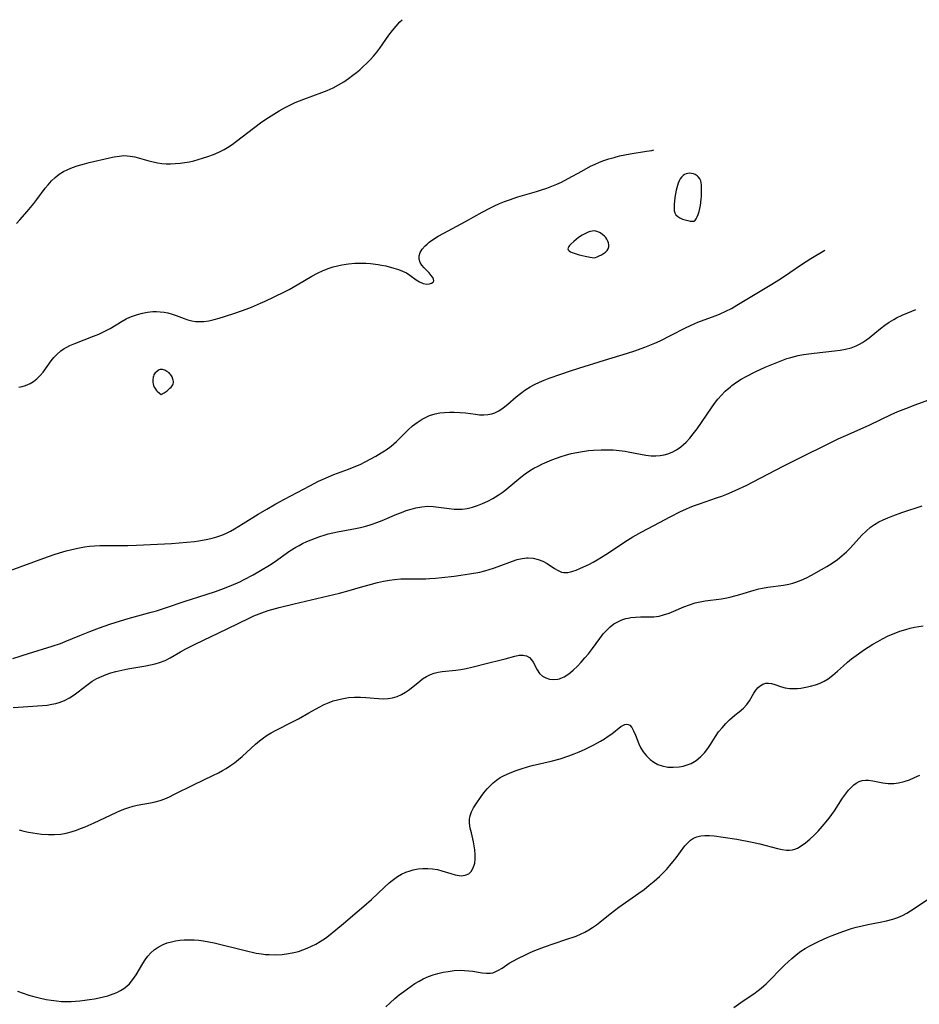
# Model space of a CAD drawing. Header units: inches. Extents: x 1073367 to 1082519, y 1569854 to 1574957.
# Tile 563 of 565: x 1080926 to 1081196, y 1574017 to 1574313. Entities that reach past the tile are written whole.
import ezdxf

# ---------------------------------------------------------------- set-up
doc = ezdxf.new("R2010")
doc.units = ezdxf.units.IN
doc.header["$MEASUREMENT"] = 0
doc.layers.add('CGG_CurvaNivelLidar_v1', color=7, linetype='Continuous', lineweight=30, true_color=0x008008)

msp = doc.modelspace()

# ---------------------------------------------------------------- linework, layer by layer
at = {"layer": 'CGG_CurvaNivelLidar_v1'}
for points in [[(1080925.0461, 1574251.3943, 84.5), (1080926.0989, 1574252.5428, 84.5), (1080928.2983, 1574255.0669, 84.5), (1080930.2276, 1574257.4045, 84.5), (1080931.1595, 1574258.5886, 84.5), (1080933.7197, 1574262.0071, 84.5), (1080934.5766, 1574263.0767, 84.5), (1080935.6113, 1574264.2176, 84.5), (1080936.7254, 1574265.267, 84.5), (1080937.922, 1574266.2047, 84.5), (1080939.202, 1574267.0208, 84.5), (1080940.5205, 1574267.6901, 84.5), (1080941.8986, 1574268.2604, 84.5), (1080943.3205, 1574268.7566, 84.5), (1080945.4801, 1574269.3951, 84.5), (1080946.9037, 1574269.7647, 84.5), (1080952.9547, 1574271.1586, 84.5), (1080954.4285, 1574271.4635, 84.5), (1080955.8891, 1574271.6944, 84.5), (1080957.3406, 1574271.8059, 84.5), (1080958.3107, 1574271.7902, 84.5), (1080959.2328, 1574271.6992, 84.5), (1080960.6303, 1574271.4327, 84.5), (1080962.0197, 1574271.0617, 84.5), (1080964.8173, 1574270.2262, 84.5), (1080966.0847, 1574269.9003, 84.5), (1080967.3689, 1574269.6385, 84.5), (1080968.6674, 1574269.4617, 84.5), (1080969.9931, 1574269.3842, 84.5), (1080971.3295, 1574269.3896, 84.5), (1080972.6749, 1574269.4529, 84.5), (1080974.1881, 1574269.575, 84.5), (1080975.5807, 1574269.75, 84.5), (1080976.9709, 1574269.9895, 84.5), (1080978.3531, 1574270.2954, 84.5), (1080979.6176, 1574270.6367, 84.5), (1080980.874, 1574271.0206, 84.5), (1080982.5483, 1574271.5809, 84.5), (1080984.203, 1574272.1981, 84.5), (1080985.8253, 1574272.8873, 84.5), (1080987.4003, 1574273.6696, 84.5), (1080988.417, 1574274.2565, 84.5), (1080989.7862, 1574275.1572, 84.5), (1080991.1198, 1574276.129, 84.5), (1080996.2164, 1574280.0962, 84.5), (1080998.7472, 1574281.9439, 84.5), (1081000.7733, 1574283.3138, 84.5), (1081002.3315, 1574284.3166, 84.5), (1081003.914, 1574285.278, 84.5), (1081005.5279, 1574286.1822, 84.5), (1081007.1252, 1574286.9893, 84.5), (1081008.7545, 1574287.7319, 84.5), (1081011.3152, 1574288.7678, 84.5), (1081016.7575, 1574290.7746, 84.5), (1081018.3516, 1574291.4092, 84.5), (1081020.1863, 1574292.2279, 84.5), (1081021.7931, 1574293.0674, 84.5), (1081023.3453, 1574293.9994, 84.5), (1081024.7384, 1574294.9398, 84.5), (1081026.0908, 1574295.9365, 84.5), (1081027.1287, 1574296.7524, 84.5), (1081028.1389, 1574297.599, 84.5), (1081029.205, 1574298.5636, 84.5), (1081030.2347, 1574299.5621, 84.5), (1081031.232, 1574300.5856, 84.5), (1081032.2799, 1574301.721, 84.5), (1081033.2779, 1574302.8854, 84.5), (1081034.2089, 1574304.0887, 84.5), (1081036.8912, 1574308.0089, 84.5), (1081037.9369, 1574309.3951, 84.5), (1081039.0476, 1574310.7438, 84.5), (1081040.1664, 1574311.9768, 84.5), (1081040.8375, 1574312.6477, 84.5)], [(1080925.7322, 1574202.2226, 84), (1080926.7952, 1574202.4291, 84), (1080927.8206, 1574202.7327, 84), (1080929.2045, 1574203.3464, 84), (1080930.2232, 1574203.9812, 84), (1080931.1638, 1574204.7354, 84), (1080932.1376, 1574205.7217, 84), (1080933.0349, 1574206.8067, 84), (1080935.4944, 1574210.1595, 84), (1080936.2899, 1574211.1471, 84), (1080937.1477, 1574212.0727, 84), (1080938.4309, 1574213.1779, 84), (1080939.4021, 1574213.8374, 84), (1080940.225, 1574214.3122, 84), (1080941.0799, 1574214.7462, 84), (1080942.565, 1574215.4009, 84), (1080948.2258, 1574217.5424, 84), (1080949.75, 1574218.1671, 84), (1080951.2453, 1574218.8406, 84), (1080953.2155, 1574219.8656, 84), (1080956.8222, 1574222.0622, 84), (1080958.0365, 1574222.7463, 84), (1080959.1064, 1574223.2682, 84), (1080959.8646, 1574223.5855, 84), (1080961.3558, 1574224.104, 84), (1080962.8814, 1574224.5077, 84), (1080964.4287, 1574224.7947, 84), (1080965.9861, 1574224.9554, 84), (1080967.1188, 1574224.9848, 84), (1080968.2455, 1574224.9369, 84), (1080969.382, 1574224.8058, 84), (1080970.5003, 1574224.5914, 84), (1080971.7822, 1574224.2391, 84), (1080973.0335, 1574223.8092, 84), (1080975.4017, 1574222.8856, 84), (1080976.5521, 1574222.4814, 84), (1080977.6853, 1574222.1842, 84), (1080978.8457, 1574222.0011, 84), (1080980.0732, 1574221.9462, 84), (1080981.3195, 1574222.0141, 84), (1080982.8561, 1574222.2337, 84), (1080984.4085, 1574222.5697, 84), (1080985.9735, 1574222.9915, 84), (1080987.549, 1574223.4741, 84), (1080990.9103, 1574224.6009, 84), (1080994.0606, 1574225.735, 84), (1080995.631, 1574226.3368, 84), (1080998.3069, 1574227.4466, 84), (1080999.7093, 1574228.084, 84), (1081002.4866, 1574229.42, 84), (1081005.5499, 1574230.9413, 84), (1081006.9053, 1574231.6481, 84), (1081009.3114, 1574232.9856, 84), (1081013.7705, 1574235.6271, 84), (1081015.4185, 1574236.5145, 84), (1081017.1581, 1574237.3375, 84), (1081018.9432, 1574238.036, 84), (1081020.2033, 1574238.4302, 84), (1081021.4836, 1574238.7553, 84), (1081022.7799, 1574239.0166, 84), (1081024.731, 1574239.2965, 84), (1081026.6773, 1574239.461, 84), (1081028.6246, 1574239.5101, 84), (1081030.006, 1574239.4689, 84), (1081031.3773, 1574239.3733, 84), (1081033.71, 1574239.1061, 84), (1081034.6728, 1574238.9501, 84), (1081035.9413, 1574238.6857, 84), (1081038.3772, 1574238.0317, 84), (1081039.7275, 1574237.6089, 84), (1081040.9944, 1574237.1354, 84), (1081042.1478, 1574236.5717, 84), (1081043.1663, 1574235.9001, 84), (1081045.0329, 1574234.493, 84), (1081046.0845, 1574233.8677, 84), (1081047.1502, 1574233.4307, 84), (1081048.2481, 1574233.2242, 84), (1081049.0712, 1574233.2644, 84), (1081049.7182, 1574233.4569, 84), (1081050.1774, 1574233.7781, 84), (1081050.385, 1574234.214, 84), (1081050.3141, 1574234.6983, 84), (1081050.0349, 1574235.248, 84), (1081049.6, 1574235.8439, 84), (1081048.9512, 1574236.5821, 84), (1081047.4653, 1574238.0937, 84), (1081046.7845, 1574238.8813, 84), (1081046.2738, 1574239.7385, 84), (1081046.0181, 1574240.688, 84), (1081046.0283, 1574241.6952, 84), (1081046.3114, 1574242.7066, 84), (1081046.9116, 1574243.7329, 84), (1081047.7676, 1574244.7084, 84), (1081048.3704, 1574245.2625, 84), (1081049.0324, 1574245.8006, 84), (1081050.3265, 1574246.721, 84), (1081051.7351, 1574247.6063, 84), (1081053.401, 1574248.5674, 84), (1081059.9382, 1574252.0574, 84), (1081064.9333, 1574254.874, 84), (1081067.3853, 1574256.1538, 84), (1081068.594, 1574256.7354, 84), (1081070.0667, 1574257.3899, 84), (1081071.5586, 1574257.9968, 84), (1081073.0675, 1574258.5576, 84), (1081075.6319, 1574259.409, 84), (1081081.1984, 1574261.0484, 84), (1081082.7616, 1574261.5359, 84), (1081084.3083, 1574262.0593, 84), (1081085.8344, 1574262.6225, 84), (1081087.3352, 1574263.2309, 84), (1081088.6711, 1574263.8325, 84), (1081090.7343, 1574264.9005, 84), (1081094.7835, 1574267.1934, 84), (1081097.4646, 1574268.6173, 84), (1081098.8352, 1574269.2655, 84), (1081100.1187, 1574269.8099, 84), (1081101.4212, 1574270.3059, 84), (1081102.9698, 1574270.8308, 84), (1081104.5345, 1574271.2982, 84), (1081106.1104, 1574271.7099, 84), (1081107.6935, 1574272.0645, 84), (1081109.3481, 1574272.3699, 84), (1081114.2269, 1574273.1174, 84), (1081115.8021, 1574273.3946, 84), (1081116.4474, 1574273.5413, 84)], [(1080923.179, 1574147.153, 83.5), (1080933.2736, 1574150.8852, 83.5), (1080936.3929, 1574151.9891, 83.5), (1080937.962, 1574152.4936, 83.5), (1080940.0251, 1574153.077, 83.5), (1080942.5772, 1574153.6903, 83.5), (1080944.0375, 1574153.9924, 83.5), (1080945.5007, 1574154.2538, 83.5), (1080946.9663, 1574154.4668, 83.5), (1080948.5302, 1574154.6274, 83.5), (1080950.087, 1574154.708, 83.5), (1080951.9316, 1574154.7444, 83.5), (1080958.5143, 1574154.7288, 83.5), (1080961.1291, 1574154.7973, 83.5), (1080971.6615, 1574155.316, 83.5), (1080976.1791, 1574155.6611, 83.5), (1080978.4756, 1574155.9029, 83.5), (1080979.8183, 1574156.0934, 83.5), (1080982.5166, 1574156.5968, 83.5), (1080983.8663, 1574156.9188, 83.5), (1080985.1964, 1574157.3009, 83.5), (1080986.6819, 1574157.8236, 83.5), (1080988.132, 1574158.4402, 83.5), (1080989.334, 1574159.0352, 83.5), (1080990.5146, 1574159.6826, 83.5), (1080993.1733, 1574161.2922, 83.5), (1080997.6508, 1574164.1261, 83.5), (1081000.2117, 1574165.6436, 83.5), (1081002.9331, 1574167.1891, 83.5), (1081005.5511, 1574168.6273, 83.5), (1081013.1233, 1574172.6685, 83.5), (1081015.748, 1574173.9842, 83.5), (1081017.127, 1574174.634, 83.5), (1081018.771, 1574175.3563, 83.5), (1081020.3437, 1574175.9842, 83.5), (1081024.7514, 1574177.6004, 83.5), (1081026.51, 1574178.3062, 83.5), (1081028.2347, 1574179.0807, 83.5), (1081029.7859, 1574179.8568, 83.5), (1081032.9424, 1574181.5652, 83.5), (1081034.5405, 1574182.4937, 83.5), (1081036.0869, 1574183.4823, 83.5), (1081037.5563, 1574184.5615, 83.5), (1081039.1295, 1574185.9428, 83.5), (1081042.6929, 1574189.4512, 83.5), (1081044.013, 1574190.6105, 83.5), (1081045.3932, 1574191.6761, 83.5), (1081046.8358, 1574192.6226, 83.5), (1081048.067, 1574193.2844, 83.5), (1081049.1265, 1574193.7374, 83.5), (1081050.7419, 1574194.2308, 83.5), (1081052.1566, 1574194.5103, 83.5), (1081053.5993, 1574194.6845, 83.5), (1081055.0588, 1574194.7694, 83.5), (1081056.5246, 1574194.7763, 83.5), (1081058.3123, 1574194.6876, 83.5), (1081059.9155, 1574194.5194, 83.5), (1081062.8693, 1574194.1067, 83.5), (1081064.1319, 1574193.9813, 83.5), (1081065.3704, 1574193.9381, 83.5), (1081066.577, 1574194.0093, 83.5), (1081067.7524, 1574194.2328, 83.5), (1081068.7194, 1574194.5636, 83.5), (1081069.8824, 1574195.135, 83.5), (1081071.2468, 1574196.0443, 83.5), (1081072.5678, 1574197.1075, 83.5), (1081075.1309, 1574199.31, 83.5), (1081076.4158, 1574200.35, 83.5), (1081077.7522, 1574201.3399, 83.5), (1081079.2681, 1574202.3167, 83.5), (1081080.6482, 1574203.0619, 83.5), (1081082.0809, 1574203.7303, 83.5), (1081083.5527, 1574204.3432, 83.5), (1081085.0528, 1574204.9192, 83.5), (1081088.4822, 1574206.154, 83.5), (1081091.1605, 1574207.0669, 83.5), (1081093.8863, 1574207.9548, 83.5), (1081101.6624, 1574210.3362, 83.5), (1081108.5071, 1574212.4932, 83.5), (1081110.7556, 1574213.2254, 83.5), (1081113.7326, 1574214.2779, 83.5), (1081115.2448, 1574214.8644, 83.5), (1081116.7407, 1574215.4876, 83.5), (1081118.3639, 1574216.2192, 83.5), (1081121.6534, 1574217.8376, 83.5), (1081125.9759, 1574220.0553, 83.5), (1081128.7627, 1574221.38, 83.5), (1081129.6948, 1574221.78, 83.5), (1081131.5077, 1574222.4889, 83.5), (1081135.1534, 1574223.8268, 83.5), (1081136.3713, 1574224.3076, 83.5), (1081138.0815, 1574225.0609, 83.5), (1081139.7568, 1574225.9217, 83.5), (1081141.3991, 1574226.8604, 83.5), (1081151.4143, 1574232.8935, 83.5), (1081154.5257, 1574234.8412, 83.5), (1081157.2781, 1574236.6794, 83.5), (1081160.7959, 1574239.0897, 83.5), (1081163.541, 1574240.8737, 83.5), (1081167.7477, 1574243.4189, 83.5)], [(1080923.9946, 1574120.7442, 83), (1080928.6615, 1574122.2395, 83), (1080935.7939, 1574124.4133, 83), (1080938.2518, 1574125.2657, 83), (1080939.7284, 1574125.843, 83), (1080944.099, 1574127.706, 83), (1080947.083, 1574128.9023, 83), (1080950.0441, 1574129.984, 83), (1080953.1088, 1574131.0357, 83), (1080956.3358, 1574132.0892, 83), (1080958.5799, 1574132.7681, 83), (1080965.5169, 1574134.6456, 83), (1080967.1271, 1574135.1011, 83), (1080969.812, 1574135.9329, 83), (1080975.7405, 1574137.9331, 83), (1080982.0588, 1574139.9464, 83), (1080984.7781, 1574140.8474, 83), (1080987.2592, 1574141.7334, 83), (1080989.5484, 1574142.6428, 83), (1080992.1085, 1574143.7935, 83), (1080993.4738, 1574144.4661, 83), (1080996.1623, 1574145.8928, 83), (1080998.3498, 1574147.1418, 83), (1081001.0726, 1574148.8309, 83), (1081002.4015, 1574149.7193, 83), (1081007.1891, 1574153.0822, 83), (1081008.917, 1574154.1611, 83), (1081009.9416, 1574154.7323, 83), (1081010.9853, 1574155.2678, 83), (1081012.2648, 1574155.8698, 83), (1081013.5641, 1574156.4288, 83), (1081016.1389, 1574157.4038, 83), (1081017.411, 1574157.8186, 83), (1081018.6971, 1574158.1847, 83), (1081020.0786, 1574158.5142, 83), (1081021.4727, 1574158.7963, 83), (1081026.8989, 1574159.7595, 83), (1081028.3205, 1574160.0664, 83), (1081029.9741, 1574160.495, 83), (1081031.6065, 1574160.9995, 83), (1081033.2283, 1574161.5809, 83), (1081034.8307, 1574162.2157, 83), (1081039.2476, 1574164.0838, 83), (1081040.6739, 1574164.6591, 83), (1081042.1036, 1574165.1909, 83), (1081043.5388, 1574165.6596, 83), (1081044.9822, 1574166.0422, 83), (1081046.7373, 1574166.3566, 83), (1081048.4988, 1574166.4852, 83), (1081050.1497, 1574166.4261, 83), (1081051.7971, 1574166.2453, 83), (1081054.9513, 1574165.7906, 83), (1081056.5212, 1574165.6236, 83), (1081058.0849, 1574165.5755, 83), (1081058.9022, 1574165.6193, 83), (1081060.4369, 1574165.8405, 83), (1081061.962, 1574166.2117, 83), (1081063.4759, 1574166.7025, 83), (1081064.9763, 1574167.2898, 83), (1081066.5737, 1574168.0149, 83), (1081068.1381, 1574168.8361, 83), (1081069.7098, 1574169.7943, 83), (1081071.225, 1574170.8545, 83), (1081072.3091, 1574171.6991, 83), (1081076.5493, 1574175.272, 83), (1081077.8207, 1574176.2517, 83), (1081079.1409, 1574177.1546, 83), (1081080.3861, 1574177.89, 83), (1081081.671, 1574178.5635, 83), (1081082.984, 1574179.1964, 83), (1081084.3946, 1574179.8375, 83), (1081085.8272, 1574180.4425, 83), (1081087.2181, 1574180.9756, 83), (1081088.6297, 1574181.4604, 83), (1081089.8953, 1574181.8453, 83), (1081091.5987, 1574182.2871, 83), (1081093.3223, 1574182.6563, 83), (1081095.0606, 1574182.9587, 83), (1081096.8093, 1574183.1947, 83), (1081098.316, 1574183.3417, 83), (1081100.6512, 1574183.461, 83), (1081102.4589, 1574183.4668, 83), (1081104.2581, 1574183.4004, 83), (1081106.0421, 1574183.2592, 83), (1081107.8033, 1574183.0358, 83), (1081108.7079, 1574182.8831, 83), (1081112.4409, 1574182.1206, 83), (1081114.0704, 1574181.8284, 83), (1081115.6887, 1574181.64, 83), (1081117.0435, 1574181.6029, 83), (1081118.3798, 1574181.7015, 83), (1081119.5267, 1574181.9129, 83), (1081120.6468, 1574182.2367, 83), (1081121.9932, 1574182.7841, 83), (1081123.284, 1574183.4764, 83), (1081124.5103, 1574184.3023, 83), (1081125.3674, 1574184.9939, 83), (1081126.1809, 1574185.751, 83), (1081127.2714, 1574186.9386, 83), (1081128.2965, 1574188.2176, 83), (1081129.4312, 1574189.7689, 83), (1081133.7262, 1574196.0658, 83), (1081134.6653, 1574197.3529, 83), (1081135.6881, 1574198.6403, 83), (1081136.7665, 1574199.8722, 83), (1081137.9041, 1574201.0395, 83), (1081139.4303, 1574202.3949, 83), (1081139.8726, 1574202.7436, 83), (1081141.262, 1574203.7337, 83), (1081142.7133, 1574204.6432, 83), (1081144.2107, 1574205.492, 83), (1081147.1019, 1574206.969, 83), (1081149.8578, 1574208.233, 83), (1081153.8924, 1574209.9064, 83), (1081156.4126, 1574210.8337, 83), (1081157.5647, 1574211.1987, 83), (1081158.7286, 1574211.5182, 83), (1081159.7673, 1574211.7579, 83), (1081161.3721, 1574212.0616, 83), (1081162.9902, 1574212.3079, 83), (1081164.6155, 1574212.5144, 83), (1081170.6426, 1574213.1757, 83), (1081172.3568, 1574213.4083, 83), (1081174.0323, 1574213.7077, 83), (1081175.6538, 1574214.1107, 83), (1081177.2024, 1574214.6608, 83), (1081178.1916, 1574215.137, 83), (1081179.0924, 1574215.6713, 83), (1081179.9612, 1574216.2689, 83), (1081181.0527, 1574217.1097, 83), (1081184.4687, 1574219.8939, 83), (1081185.7621, 1574220.8554, 83), (1081187.0993, 1574221.768, 83), (1081188.4848, 1574222.6145, 83), (1081189.3309, 1574223.0774, 83), (1081190.9918, 1574223.8867, 83), (1081192.6976, 1574224.6252, 83), (1081195.1407, 1574225.5829, 83)], [(1080924.1129, 1574106.0373, 82.5), (1080927.0713, 1574106.2499, 82.5), (1080931.366, 1574106.5069, 82.5), (1080932.8406, 1574106.6177, 82.5), (1080934.2936, 1574106.7693, 82.5), (1080935.719, 1574106.9884, 82.5), (1080936.8402, 1574107.2326, 82.5), (1080937.9335, 1574107.5503, 82.5), (1080939.4812, 1574108.1639, 82.5), (1080940.9576, 1574108.931, 82.5), (1080942.3609, 1574109.8278, 82.5), (1080943.6375, 1574110.7833, 82.5), (1080946.153, 1574112.7747, 82.5), (1080946.9559, 1574113.3544, 82.5), (1080947.7835, 1574113.9027, 82.5), (1080949.2079, 1574114.7225, 82.5), (1080950.5675, 1574115.3648, 82.5), (1080951.9767, 1574115.9201, 82.5), (1080953.4126, 1574116.3999, 82.5), (1080954.8773, 1574116.8204, 82.5), (1080956.7005, 1574117.2667, 82.5), (1080958.5435, 1574117.6469, 82.5), (1080963.8729, 1574118.5495, 82.5), (1080965.2787, 1574118.8304, 82.5), (1080966.6628, 1574119.1675, 82.5), (1080968.0173, 1574119.5722, 82.5), (1080969.6752, 1574120.197, 82.5), (1080971.2591, 1574120.949, 82.5), (1080974.3312, 1574122.7513, 82.5), (1080975.9488, 1574123.6433, 82.5), (1080978.698, 1574125.0367, 82.5), (1080988.3719, 1574129.6434, 82.5), (1080995.1106, 1574133.002, 82.5), (1080996.3636, 1574133.5662, 82.5), (1080998.7033, 1574134.4954, 82.5), (1081000.6206, 1574135.141, 82.5), (1081003.8975, 1574136.0747, 82.5), (1081008.488, 1574137.2212, 82.5), (1081022.0135, 1574140.3963, 82.5), (1081024.9971, 1574141.1887, 82.5), (1081028.3518, 1574142.141, 82.5), (1081031.6742, 1574143.1267, 82.5), (1081033.4727, 1574143.5998, 82.5), (1081035.2872, 1574144.0046, 82.5), (1081037.1164, 1574144.329, 82.5), (1081038.5884, 1574144.5196, 82.5), (1081040.429, 1574144.6634, 82.5), (1081042.3064, 1574144.7167, 82.5), (1081047.9647, 1574144.7193, 82.5), (1081049.0711, 1574144.7581, 82.5), (1081050.9189, 1574144.8788, 82.5), (1081052.766, 1574145.0537, 82.5), (1081056.4568, 1574145.4914, 82.5), (1081058.5343, 1574145.7626, 82.5), (1081061.0958, 1574146.1543, 82.5), (1081064.1876, 1574146.726, 82.5), (1081065.7081, 1574147.0825, 82.5), (1081067.0253, 1574147.4523, 82.5), (1081068.3217, 1574147.8704, 82.5), (1081069.7289, 1574148.3766, 82.5), (1081073.9734, 1574149.9922, 82.5), (1081075.4514, 1574150.4705, 82.5), (1081076.9113, 1574150.8214, 82.5), (1081078.3536, 1574150.9878, 82.5), (1081078.7362, 1574150.9927, 82.5), (1081080.2259, 1574150.8478, 82.5), (1081081.6756, 1574150.4834, 82.5), (1081083.064, 1574149.9458, 82.5), (1081084.3658, 1574149.2706, 82.5), (1081086.6047, 1574147.7932, 82.5), (1081087.6746, 1574147.146, 82.5), (1081088.7674, 1574146.6951, 82.5), (1081089.4275, 1574146.567, 82.5), (1081090.5909, 1574146.5956, 82.5), (1081091.8081, 1574146.8657, 82.5), (1081093.0767, 1574147.3039, 82.5), (1081094.3971, 1574147.8472, 82.5), (1081096.9326, 1574148.9986, 82.5), (1081098.2216, 1574149.6605, 82.5), (1081099.4712, 1574150.371, 82.5), (1081102.0341, 1574151.9546, 82.5), (1081104.6493, 1574153.6868, 82.5), (1081107.7032, 1574155.8016, 82.5), (1081110.1019, 1574157.3051, 82.5), (1081112.8451, 1574158.8347, 82.5), (1081116.4225, 1574160.6597, 82.5), (1081118.1649, 1574161.5717, 82.5), (1081121.3347, 1574163.3059, 82.5), (1081124.4662, 1574164.9082, 82.5), (1081126.0607, 1574165.6493, 82.5), (1081127.3686, 1574166.2111, 82.5), (1081128.6916, 1574166.7345, 82.5), (1081130.1636, 1574167.2655, 82.5), (1081135.2957, 1574168.9786, 82.5), (1081136.8113, 1574169.5264, 82.5), (1081138.3151, 1574170.1096, 82.5), (1081140.8911, 1574171.2092, 82.5), (1081144.3746, 1574172.8307, 82.5), (1081146.0991, 1574173.6843, 82.5), (1081155.5089, 1574178.6329, 82.5), (1081160.7198, 1574181.2599, 82.5), (1081168.5487, 1574185.1474, 82.5), (1081171.8225, 1574186.7148, 82.5), (1081174.0733, 1574187.7486, 82.5), (1081178.4106, 1574189.6216, 82.5), (1081181.314, 1574190.9224, 82.5), (1081187.7496, 1574194.062, 82.5), (1081189.7022, 1574194.9299, 82.5), (1081192.0749, 1574195.8967, 82.5), (1081194.8731, 1574196.9536, 82.5), (1081199.7847, 1574198.7281, 82.5)], [(1080925.904, 1574069.2419, 82), (1080927.2787, 1574068.8925, 82), (1080928.6627, 1574068.5831, 82), (1080929.9709, 1574068.3391, 82), (1080931.2846, 1574068.1422, 82), (1080932.6016, 1574067.9937, 82), (1080934.6338, 1574067.8672, 82), (1080936.5002, 1574067.8768, 82), (1080938.3519, 1574068.0352, 82), (1080939.9526, 1574068.3157, 82), (1080941.5363, 1574068.7124, 82), (1080943.103, 1574069.2052, 82), (1080944.3229, 1574069.6492, 82), (1080945.7055, 1574070.2027, 82), (1080948.4437, 1574071.4135, 82), (1080954.9856, 1574074.5196, 82), (1080956.3186, 1574075.0957, 82), (1080957.5694, 1574075.5871, 82), (1080958.8329, 1574076.0182, 82), (1080960.0681, 1574076.366, 82), (1080961.3143, 1574076.6565, 82), (1080965.2836, 1574077.3952, 82), (1080966.7469, 1574077.7245, 82), (1080968.193, 1574078.1377, 82), (1080969.5982, 1574078.6415, 82), (1080970.9844, 1574079.2233, 82), (1080972.3582, 1574079.8615, 82), (1080978.4342, 1574082.9274, 82), (1080984.0477, 1574085.5758, 82), (1080985.7256, 1574086.4221, 82), (1080986.9101, 1574087.07, 82), (1080988.0682, 1574087.7591, 82), (1080989.3169, 1574088.5796, 82), (1080990.5258, 1574089.4555, 82), (1080991.6939, 1574090.3835, 82), (1080992.8206, 1574091.3572, 82), (1080996.8638, 1574095.0346, 82), (1080998.0104, 1574095.992, 82), (1080999.1961, 1574096.8919, 82), (1081000.3733, 1574097.6823, 82), (1081001.5885, 1574098.4161, 82), (1081002.8314, 1574099.1069, 82), (1081008.1503, 1574101.8133, 82), (1081009.7091, 1574102.6467, 82), (1081012.8517, 1574104.4604, 82), (1081015.915, 1574106.1254, 82), (1081017.4331, 1574106.8884, 82), (1081018.9797, 1574107.5696, 82), (1081020.2034, 1574108.0107, 82), (1081021.4517, 1574108.3769, 82), (1081022.7189, 1574108.6707, 82), (1081023.7187, 1574108.8508, 82), (1081024.7242, 1574108.9905, 82), (1081026.5582, 1574109.1463, 82), (1081028.3875, 1574109.1665, 82), (1081029.9911, 1574109.0695, 82), (1081033.8147, 1574108.7109, 82), (1081035.2404, 1574108.6561, 82), (1081036.6359, 1574108.7087, 82), (1081037.991, 1574108.9147, 82), (1081039.3352, 1574109.3248, 82), (1081040.6258, 1574109.9108, 82), (1081041.862, 1574110.6379, 82), (1081043.0424, 1574111.4724, 82), (1081046.1367, 1574113.967, 82), (1081046.985, 1574114.6032, 82), (1081048.161, 1574115.3503, 82), (1081049.4096, 1574115.955, 82), (1081050.5129, 1574116.3313, 82), (1081051.6616, 1574116.607, 82), (1081052.8456, 1574116.8065, 82), (1081056.9721, 1574117.2478, 82), (1081058.5013, 1574117.4532, 82), (1081060.1397, 1574117.7577, 82), (1081061.7783, 1574118.1304, 82), (1081066.8766, 1574119.4251, 82), (1081070.1808, 1574120.2252, 82), (1081071.8465, 1574120.6516, 82), (1081074.692, 1574121.47, 82), (1081075.9964, 1574121.7239, 82), (1081077.1583, 1574121.7514, 82), (1081077.6326, 1574121.682, 82), (1081078.1748, 1574121.5225, 82), (1081079.0602, 1574121.0182, 82), (1081079.7028, 1574120.3826, 82), (1081080.2402, 1574119.6173, 82), (1081081.4337, 1574117.3313, 82), (1081082.1366, 1574116.263, 82), (1081082.9824, 1574115.4537, 82), (1081083.9858, 1574114.8982, 82), (1081085.1255, 1574114.5663, 82), (1081086.3508, 1574114.4556, 82), (1081087.6157, 1574114.5774, 82), (1081088.1119, 1574114.6932, 82), (1081088.4707, 1574114.8025, 82), (1081089.521, 1574115.2492, 82), (1081090.8836, 1574116.123, 82), (1081092.1944, 1574117.2295, 82), (1081093.4784, 1574118.4904, 82), (1081094.5965, 1574119.6759, 82), (1081095.7019, 1574120.9157, 82), (1081096.7839, 1574122.1996, 82), (1081097.9845, 1574123.7228, 82), (1081100.2362, 1574126.7905, 82), (1081101.2775, 1574128.1274, 82), (1081102.3813, 1574129.3688, 82), (1081103.3799, 1574130.304, 82), (1081104.4479, 1574131.1252, 82), (1081105.5845, 1574131.8152, 82), (1081106.8072, 1574132.3654, 82), (1081108.0845, 1574132.7712, 82), (1081108.7074, 1574132.916, 82), (1081109.5112, 1574133.0543, 82), (1081110.9703, 1574133.192, 82), (1081112.4465, 1574133.234, 82), (1081115.1361, 1574133.2421, 82), (1081116.4767, 1574133.3061, 82), (1081118.0672, 1574133.5158, 82), (1081119.364, 1574133.8256, 82), (1081121.0155, 1574134.382, 82), (1081122.4892, 1574134.9765, 82), (1081125.449, 1574136.2455, 82), (1081127.1409, 1574136.9025, 82), (1081128.8722, 1574137.4495, 82), (1081130.3663, 1574137.7937, 82), (1081131.888, 1574138.0566, 82), (1081136.7718, 1574138.7253, 82), (1081138.3299, 1574138.9886, 82), (1081139.6667, 1574139.2696, 82), (1081142.3108, 1574139.9622, 82), (1081146.5635, 1574141.2577, 82), (1081147.986, 1574141.6396, 82), (1081149.0868, 1574141.8865, 82), (1081150.6638, 1574142.1615, 82), (1081155.4184, 1574142.8081, 82), (1081156.983, 1574143.098, 82), (1081158.2243, 1574143.4064, 82), (1081159.083, 1574143.6708, 82), (1081160.7259, 1574144.2956, 82), (1081162.2555, 1574145.0054, 82), (1081163.7608, 1574145.7887, 82), (1081166.8149, 1574147.4778, 82), (1081168.3592, 1574148.3775, 82), (1081169.988, 1574149.4113, 82), (1081171.5619, 1574150.5253, 82), (1081172.9389, 1574151.6224, 82), (1081174.2543, 1574152.7883, 82), (1081175.5055, 1574154.0156, 82), (1081178.9094, 1574157.757, 82), (1081180.179, 1574159.0283, 82), (1081181.5382, 1574160.1851, 82), (1081182.7431, 1574161.024, 82), (1081184.0177, 1574161.7716, 82), (1081185.3479, 1574162.4444, 82), (1081186.7226, 1574163.0551, 82), (1081188.2084, 1574163.6431, 82), (1081190.8667, 1574164.5819, 82), (1081197.0393, 1574166.6321, 82)], [(1080925.4089, 1574020.8387, 81.5), (1080927.0615, 1574020.1871, 81.5), (1080928.7704, 1574019.6259, 81.5), (1080930.2927, 1574019.1889, 81.5), (1080931.8392, 1574018.7975, 81.5), (1080933.9382, 1574018.3525, 81.5), (1080935.4851, 1574018.0923, 81.5), (1080937.0424, 1574017.8943, 81.5), (1080938.6078, 1574017.7705, 81.5), (1080940.0256, 1574017.7313, 81.5), (1080941.4457, 1574017.7531, 81.5), (1080944.0951, 1574017.9258, 81.5), (1080945.5729, 1574018.0845, 81.5), (1080947.0415, 1574018.2835, 81.5), (1080948.4962, 1574018.5234, 81.5), (1080949.8464, 1574018.789, 81.5), (1080951.1745, 1574019.0957, 81.5), (1080952.4742, 1574019.4474, 81.5), (1080954.08, 1574019.9748, 81.5), (1080955.2298, 1574020.4438, 81.5), (1080956.3233, 1574020.9917, 81.5), (1080957.3476, 1574021.6351, 81.5), (1080958.1865, 1574022.2959, 81.5), (1080958.9595, 1574023.0373, 81.5), (1080960.031, 1574024.3206, 81.5), (1080960.9713, 1574025.7019, 81.5), (1080963.0254, 1574029.1487, 81.5), (1080963.7432, 1574030.264, 81.5), (1080964.5169, 1574031.3236, 81.5), (1080965.3676, 1574032.3022, 81.5), (1080966.4221, 1574033.2648, 81.5), (1080967.586, 1574034.0882, 81.5), (1080969.1267, 1574034.8897, 81.5), (1080970.3211, 1574035.3375, 81.5), (1080971.5652, 1574035.6852, 81.5), (1080972.8103, 1574035.9389, 81.5), (1080974.0837, 1574036.1191, 81.5), (1080975.3785, 1574036.2318, 81.5), (1080976.8682, 1574036.2809, 81.5), (1080978.3709, 1574036.2429, 81.5), (1080979.7906, 1574036.1243, 81.5), (1080981.2131, 1574035.934, 81.5), (1080982.7983, 1574035.6513, 81.5), (1080984.3834, 1574035.3143, 81.5), (1080993.707, 1574033.0292, 81.5), (1080997.0537, 1574032.2887, 81.5), (1080998.6872, 1574032.009, 81.5), (1080999.8216, 1574031.8754, 81.5), (1081000.9589, 1574031.7943, 81.5), (1081002.8812, 1574031.7705, 81.5), (1081004.7975, 1574031.8763, 81.5), (1081006.6981, 1574032.1061, 81.5), (1081008.3456, 1574032.4172, 81.5), (1081009.7036, 1574032.7716, 81.5), (1081011.0553, 1574033.2201, 81.5), (1081012.3814, 1574033.7451, 81.5), (1081013.6927, 1574034.3393, 81.5), (1081014.9762, 1574034.9923, 81.5), (1081016.2279, 1574035.7019, 81.5), (1081017.8732, 1574036.7693, 81.5), (1081019.2479, 1574037.817, 81.5), (1081023.2164, 1574041.1839, 81.5), (1081027.4018, 1574044.6274, 81.5), (1081029.3826, 1574046.3189, 81.5), (1081031.6203, 1574048.3641, 81.5), (1081035.5487, 1574052.0666, 81.5), (1081036.9679, 1574053.3361, 81.5), (1081037.8426, 1574054.0692, 81.5), (1081038.6555, 1574054.6943, 81.5), (1081039.4954, 1574055.2672, 81.5), (1081040.7064, 1574055.9525, 81.5), (1081041.9726, 1574056.5238, 81.5), (1081043.2813, 1574056.9877, 81.5), (1081044.2079, 1574057.2467, 81.5), (1081045.6613, 1574057.5402, 81.5), (1081047.1306, 1574057.7014, 81.5), (1081048.6022, 1574057.7224, 81.5), (1081050.0327, 1574057.6006, 81.5), (1081051.4388, 1574057.3586, 81.5), (1081052.8058, 1574057.0201, 81.5), (1081055.5285, 1574056.1447, 81.5), (1081056.8078, 1574055.7668, 81.5), (1081058.0315, 1574055.5341, 81.5), (1081058.5573, 1574055.4992, 81.5), (1081059.7979, 1574055.6309, 81.5), (1081060.8682, 1574056.0953, 81.5), (1081061.5902, 1574056.7614, 81.5), (1081062.1413, 1574057.6371, 81.5), (1081062.5223, 1574058.6757, 81.5), (1081062.6525, 1574059.2623, 81.5), (1081062.8042, 1574060.5206, 81.5), (1081062.8253, 1574061.8617, 81.5), (1081062.7218, 1574063.253, 81.5), (1081062.542, 1574064.4471, 81.5), (1081062.2996, 1574065.646, 81.5), (1081061.6458, 1574068.3441, 81.5), (1081061.321, 1574069.8169, 81.5), (1081061.1207, 1574071.2499, 81.5), (1081061.1287, 1574072.6327, 81.5), (1081061.1813, 1574073.0112, 81.5), (1081061.2835, 1574073.485, 81.5), (1081061.7121, 1574074.6958, 81.5), (1081062.3221, 1574075.8794, 81.5), (1081063.0558, 1574077.054, 81.5), (1081064.6161, 1574079.3049, 81.5), (1081065.4064, 1574080.3709, 81.5), (1081066.4431, 1574081.6377, 81.5), (1081067.5746, 1574082.8333, 81.5), (1081068.2457, 1574083.4489, 81.5), (1081069.2252, 1574084.2311, 81.5), (1081070.3279, 1574084.9611, 81.5), (1081071.4982, 1574085.6098, 81.5), (1081073.1125, 1574086.3604, 81.5), (1081074.7949, 1574087.0227, 81.5), (1081076.6188, 1574087.6457, 81.5), (1081078.4837, 1574088.2012, 81.5), (1081079.9, 1574088.5754, 81.5), (1081085.5734, 1574089.9181, 81.5), (1081088.3362, 1574090.6605, 81.5), (1081090.9474, 1574091.5234, 81.5), (1081092.5161, 1574092.1122, 81.5), (1081094.0617, 1574092.7409, 81.5), (1081095.5791, 1574093.408, 81.5), (1081097.0612, 1574094.1134, 81.5), (1081098.4267, 1574094.8205, 81.5), (1081100.4123, 1574095.9378, 81.5), (1081101.6189, 1574096.6614, 81.5), (1081102.7626, 1574097.3954, 81.5), (1081103.8226, 1574098.145, 81.5), (1081106.5264, 1574100.2897, 81.5), (1081107.1272, 1574100.6643, 81.5), (1081107.7077, 1574100.918, 81.5), (1081108.2258, 1574101.0215, 81.5), (1081108.7716, 1574100.9743, 81.5), (1081109.2481, 1574100.7532, 81.5), (1081109.8399, 1574100.0751, 81.5), (1081110.3861, 1574099.0353, 81.5), (1081110.9236, 1574097.7529, 81.5), (1081111.9224, 1574095.1707, 81.5), (1081112.4494, 1574094.0186, 81.5), (1081113.2397, 1574092.6968, 81.5), (1081114.2036, 1574091.4727, 81.5), (1081115.3308, 1574090.3911, 81.5), (1081116.4543, 1574089.5922, 81.5), (1081117.6779, 1574088.9511, 81.5), (1081118.9805, 1574088.4811, 81.5), (1081120.5987, 1574088.1623, 81.5), (1081122.2623, 1574088.0796, 81.5), (1081124.0071, 1574088.2204, 81.5), (1081125.2448, 1574088.4501, 81.5), (1081126.4528, 1574088.7925, 81.5), (1081127.6144, 1574089.2618, 81.5), (1081129.1186, 1574090.139, 81.5), (1081130.4873, 1574091.2487, 81.5), (1081131.614, 1574092.4395, 81.5), (1081132.6273, 1574093.7535, 81.5), (1081133.4103, 1574094.9295, 81.5), (1081134.9385, 1574097.3348, 81.5), (1081135.8954, 1574098.6826, 81.5), (1081136.9229, 1574099.9732, 81.5), (1081138.0126, 1574101.1914, 81.5), (1081139.1588, 1574102.3186, 81.5), (1081140.7671, 1574103.6873, 81.5), (1081142.088, 1574104.7561, 81.5), (1081143.3203, 1574105.8305, 81.5), (1081144.3869, 1574106.9713, 81.5), (1081145.1595, 1574108.0844, 81.5), (1081146.4782, 1574110.3661, 81.5), (1081147.0728, 1574111.2439, 81.5), (1081147.7332, 1574112.019, 81.5), (1081148.3935, 1574112.5923, 81.5), (1081149.2156, 1574113.0577, 81.5), (1081150.0382, 1574113.2995, 81.5), (1081150.8926, 1574113.3525, 81.5), (1081151.8106, 1574113.2111, 81.5), (1081152.756, 1574112.9318, 81.5), (1081154.7741, 1574112.2503, 81.5), (1081155.866, 1574111.9655, 81.5), (1081157.1902, 1574111.7697, 81.5), (1081158.5694, 1574111.7244, 81.5), (1081159.5582, 1574111.7801, 81.5), (1081160.5614, 1574111.8896, 81.5), (1081162.0347, 1574112.1127, 81.5), (1081163.5176, 1574112.4169, 81.5), (1081164.9883, 1574112.8204, 81.5), (1081166.4245, 1574113.3477, 81.5), (1081167.6103, 1574113.9186, 81.5), (1081168.796, 1574114.642, 81.5), (1081170.2297, 1574115.7249, 81.5), (1081171.6086, 1574116.9244, 81.5), (1081173.4185, 1574118.5759, 81.5), (1081174.6055, 1574119.6072, 81.5), (1081175.8306, 1574120.6144, 81.5), (1081177.903, 1574122.2026, 81.5), (1081179.4242, 1574123.2752, 81.5), (1081180.8093, 1574124.1893, 81.5), (1081182.2203, 1574125.0658, 81.5), (1081183.6561, 1574125.9002, 81.5), (1081185.1176, 1574126.685, 81.5), (1081186.8467, 1574127.523, 81.5), (1081188.609, 1574128.278, 81.5), (1081190.3561, 1574128.9281, 81.5), (1081192.1278, 1574129.4904, 81.5), (1081193.4201, 1574129.8385, 81.5), (1081194.7212, 1574130.1371, 81.5), (1081196.0294, 1574130.3842, 81.5), (1081197.2828, 1574130.5677, 81.5)], [(1081036.0002, 1574016.0836, 81), (1081037.3162, 1574017.3528, 81), (1081038.6737, 1574018.5761, 81), (1081039.9974, 1574019.6808, 81), (1081041.351, 1574020.7438, 81), (1081043.5748, 1574022.3686, 81), (1081044.7189, 1574023.1212, 81), (1081045.9489, 1574023.8479, 81), (1081047.2126, 1574024.5034, 81), (1081048.7723, 1574025.1847, 81), (1081050.1808, 1574025.69, 81), (1081051.6122, 1574026.114, 81), (1081053.1616, 1574026.4849, 81), (1081054.7182, 1574026.7724, 81), (1081056.5241, 1574026.9981, 81), (1081058.3136, 1574027.0927, 81), (1081059.5949, 1574027.0695, 81), (1081060.8514, 1574026.977, 81), (1081062.0743, 1574026.826, 81), (1081064.8558, 1574026.3607, 81), (1081066.1625, 1574026.2194, 81), (1081067.4142, 1574026.251, 81), (1081068.0754, 1574026.3738, 81), (1081068.7977, 1574026.6097, 81), (1081069.8429, 1574027.1167, 81), (1081070.8753, 1574027.754, 81), (1081073.0247, 1574029.1922, 81), (1081074.2661, 1574029.9359, 81), (1081075.5788, 1574030.6497, 81), (1081077.8625, 1574031.7833, 81), (1081079.317, 1574032.4472, 81), (1081080.7156, 1574033.0401, 81), (1081083.5648, 1574034.1368, 81), (1081086.4662, 1574035.1348, 81), (1081090.0541, 1574036.3003, 81), (1081093.0754, 1574037.385, 81), (1081094.4583, 1574037.9678, 81), (1081095.7014, 1574038.5802, 81), (1081096.9052, 1574039.2558, 81), (1081098.0712, 1574039.9841, 81), (1081099.1829, 1574040.7476, 81), (1081100.25, 1574041.5571, 81), (1081103.3037, 1574044.1026, 81), (1081104.5922, 1574045.1032, 81), (1081105.9212, 1574046.0784, 81), (1081111.9348, 1574050.2406, 81), (1081113.511, 1574051.4118, 81), (1081115.056, 1574052.6241, 81), (1081116.5616, 1574053.8787, 81), (1081118.1035, 1574055.2626, 81), (1081119.1933, 1574056.3214, 81), (1081120.2393, 1574057.41, 81), (1081121.2378, 1574058.5243, 81), (1081122.183, 1574059.6611, 81), (1081123.1463, 1574060.9151, 81), (1081125.7459, 1574064.4523, 81), (1081126.6077, 1574065.4216, 81), (1081127.4572, 1574066.1552, 81), (1081128.3888, 1574066.7477, 81), (1081129.3978, 1574067.178, 81), (1081130.5655, 1574067.445, 81), (1081131.8058, 1574067.5495, 81), (1081133.1075, 1574067.5412, 81), (1081134.583, 1574067.4475, 81), (1081137.2253, 1574067.1288, 81), (1081141.3862, 1574066.4611, 81), (1081145.9421, 1574065.5921, 81), (1081148.2802, 1574065.058, 81), (1081153.5757, 1574063.6382, 81), (1081154.9485, 1574063.3346, 81), (1081156.279, 1574063.1635, 81), (1081157.167, 1574063.1587, 81), (1081158.0321, 1574063.2675, 81), (1081158.8141, 1574063.4831, 81), (1081159.5746, 1574063.7987, 81), (1081160.7, 1574064.438, 81), (1081161.9885, 1574065.3686, 81), (1081163.2559, 1574066.4451, 81), (1081164.5047, 1574067.6285, 81), (1081165.7774, 1574068.9359, 81), (1081167.0231, 1574070.3063, 81), (1081168.2321, 1574071.7263, 81), (1081169.0592, 1574072.7617, 81), (1081169.91, 1574073.9132, 81), (1081170.6439, 1574074.9844, 81), (1081173.0988, 1574078.7811, 81), (1081173.9835, 1574080.0416, 81), (1081174.9023, 1574081.2073, 81), (1081175.8663, 1574082.2437, 81), (1081176.5329, 1574082.8366, 81), (1081177.2276, 1574083.342, 81), (1081178.0888, 1574083.8069, 81), (1081178.9919, 1574084.1057, 81), (1081179.9522, 1574084.2245, 81), (1081180.9475, 1574084.1907, 81), (1081182.2257, 1574084.0028, 81), (1081185.1587, 1574083.4262, 81), (1081186.821, 1574083.2222, 81), (1081188.4781, 1574083.212, 81), (1081189.9046, 1574083.3808, 81), (1081191.5697, 1574083.7636, 81), (1081193.2206, 1574084.3184, 81), (1081194.7617, 1574084.9811, 81), (1081196.2825, 1574085.7451, 81)], [(1081140.4983, 1574015.9466, 80.5), (1081141.8522, 1574016.9566, 80.5), (1081143.2371, 1574017.9192, 80.5), (1081146.4224, 1574020.0453, 80.5), (1081147.7674, 1574021.0035, 80.5), (1081148.6383, 1574021.681, 80.5), (1081149.4702, 1574022.393, 80.5), (1081150.1899, 1574023.0731, 80.5), (1081155.6803, 1574028.5905, 80.5), (1081156.7645, 1574029.6455, 80.5), (1081157.8773, 1574030.6717, 80.5), (1081159.0315, 1574031.6509, 80.5), (1081159.7081, 1574032.1772, 80.5), (1081160.6188, 1574032.832, 80.5), (1081161.9208, 1574033.6717, 80.5), (1081163.2685, 1574034.4485, 80.5), (1081164.6527, 1574035.1729, 80.5), (1081166.0664, 1574035.8523, 80.5), (1081168.4758, 1574036.9057, 80.5), (1081170.0199, 1574037.536, 80.5), (1081173.144, 1574038.7159, 80.5), (1081175.8158, 1574039.6052, 80.5), (1081177.2264, 1574040.0227, 80.5), (1081178.6458, 1574040.3993, 80.5), (1081180.6945, 1574040.8613, 80.5), (1081184.4182, 1574041.573, 80.5), (1081186.257, 1574041.9622, 80.5), (1081188.2298, 1574042.4889, 80.5), (1081189.705, 1574042.9958, 80.5), (1081191.0919, 1574043.59, 80.5), (1081192.4343, 1574044.2786, 80.5), (1081193.5435, 1574044.9299, 80.5), (1081194.6318, 1574045.6236, 80.5), (1081202.8953, 1574051.2473, 80.5)]]:
    msp.add_polyline3d(points, dxfattribs=at)
for points in [[(1081128.5, 1574252.1597, 84), (1081128.5756, 1574252.1605, 84), (1081128.7093, 1574252.2614, 84), (1081128.9195, 1574252.5, 84), (1081129.1627, 1574252.8593, 84), (1081129.4714, 1574253.4443, 84), (1081129.7695, 1574254.1639, 84), (1081130.0389, 1574254.9863, 84), (1081130.2711, 1574255.9008, 84), (1081130.4557, 1574256.8498, 84), (1081130.6872, 1574258.6954, 84), (1081130.7378, 1574259.5129, 84), (1081130.7926, 1574261.7112, 84), (1081130.7684, 1574263.0458, 84), (1081130.6799, 1574263.6751, 84), (1081130.5051, 1574264.2738, 84), (1081130.2444, 1574264.8255, 84), (1081129.8992, 1574265.3147, 84), (1081129.4347, 1574265.7546, 84), (1081128.8957, 1574266.1004, 84), (1081128.3044, 1574266.3454, 84), (1081127.773, 1574266.4666, 84), (1081127.2314, 1574266.5093, 84), (1081126.6942, 1574266.4745, 84), (1081126.1757, 1574266.3579, 84), (1081125.6912, 1574266.1496, 84), (1081125.2016, 1574265.7967, 84), (1081124.7672, 1574265.3409, 84), (1081124.3824, 1574264.8069, 84), (1081124.0453, 1574264.2128, 84), (1081123.7578, 1574263.5713, 84), (1081123.52, 1574262.8856, 84), (1081123.1595, 1574261.4391, 84), (1081122.7807, 1574259.192, 84), (1081122.5507, 1574257.1496, 84), (1081122.5175, 1574255.8157, 84), (1081122.5677, 1574255.1896, 84), (1081122.7364, 1574254.5845, 84), (1081123.079, 1574254.0186, 84), (1081123.6101, 1574253.5172, 84), (1081124.2828, 1574253.0956, 84), (1081125.0425, 1574252.7515, 84), (1081125.8358, 1574252.4832, 84), (1081126.6108, 1574252.2892, 84), (1081127.3163, 1574252.1675, 84), (1081127.9013, 1574252.1138, 84), (1081128.35, 1574252.1191, 84)], [(1081098.5, 1574241.1355, 84), (1081098.9574, 1574241.2355, 84), (1081099.4705, 1574241.4155, 84), (1081100.0566, 1574241.6686, 84), (1081100.691, 1574241.9965, 84), (1081101.3276, 1574242.3901, 84), (1081101.9199, 1574242.8394, 84), (1081102.4199, 1574243.334, 84), (1081102.7789, 1574243.8632, 84), (1081102.9657, 1574244.4567, 84), (1081102.955, 1574245.0326, 84), (1081102.8238, 1574245.5965, 84), (1081102.6183, 1574246.156, 84), (1081102.345, 1574246.6961, 84), (1081102.0033, 1574247.2008, 84), (1081101.6021, 1574247.6457, 84), (1081101.1486, 1574248.0441, 84), (1081100.6578, 1574248.3965, 84), (1081100.1401, 1574248.6987, 84), (1081099.603, 1574248.9419, 84), (1081099.0515, 1574249.1115, 84), (1081098.4888, 1574249.1869, 84), (1081097.9055, 1574249.1495, 84), (1081097.3165, 1574249.0174, 84), (1081096.7249, 1574248.8151, 84), (1081095.5457, 1574248.2643, 84), (1081094.9646, 1574247.9357, 84), (1081093.8668, 1574247.2134, 84), (1081092.3841, 1574246.0393, 84), (1081091.5275, 1574245.2421, 84), (1081091.1696, 1574244.8526, 84), (1081090.8833, 1574244.4759, 84), (1081090.6961, 1574244.1183, 84), (1081090.6451, 1574243.7876, 84), (1081090.7659, 1574243.4848, 84), (1081091.034, 1574243.2119, 84), (1081091.4134, 1574242.962, 84), (1081091.8831, 1574242.7284, 84), (1081092.4978, 1574242.4902, 84), (1081094.0632, 1574242.0127, 84), (1081095.7816, 1574241.5907, 84), (1081097.3132, 1574241.291, 84)], [(1080968.5, 1574200.0497, 84), (1080969.4285, 1574200.5952, 84), (1080970.298, 1574201.1962, 84), (1080971.133, 1574201.9158, 84), (1080971.4865, 1574202.2878, 84), (1080971.7699, 1574202.6459, 84), (1080971.9678, 1574202.978, 84), (1080972.1078, 1574203.3115, 84), (1080972.1853, 1574203.6548, 84), (1080972.1909, 1574203.9853, 84), (1080972.1424, 1574204.3217, 84), (1080972.052, 1574204.6603, 84), (1080971.7758, 1574205.3298, 84), (1080971.3942, 1574205.9618, 84), (1080971.163, 1574206.2504, 84), (1080970.8832, 1574206.5308, 84), (1080970.2531, 1574207.0104, 84), (1080969.5732, 1574207.3783, 84), (1080969.2263, 1574207.5082, 84), (1080968.8797, 1574207.5886, 84), (1080968.537, 1574207.6044, 84), (1080968.2092, 1574207.5447, 84), (1080967.8896, 1574207.4227, 84), (1080967.5799, 1574207.2527, 84), (1080967.0014, 1574206.8073, 84), (1080966.7422, 1574206.543, 84), (1080966.5127, 1574206.2539, 84), (1080966.3233, 1574205.939, 84), (1080966.1805, 1574205.589, 84), (1080966.0828, 1574205.2169, 84), (1080965.9934, 1574204.4326, 84), (1080966.028, 1574203.6267, 84), (1080966.106, 1574203.2153, 84), (1080966.2521, 1574202.7665, 84), (1080966.4594, 1574202.3011, 84), (1080966.7193, 1574201.8415, 84), (1080967.0228, 1574201.409, 84), (1080967.3585, 1574201.019, 84), (1080968.0103, 1574200.4105, 84)]]:
    msp.add_polyline3d(points, close=True, dxfattribs=at)

doc.saveas('drawing.dxf')
